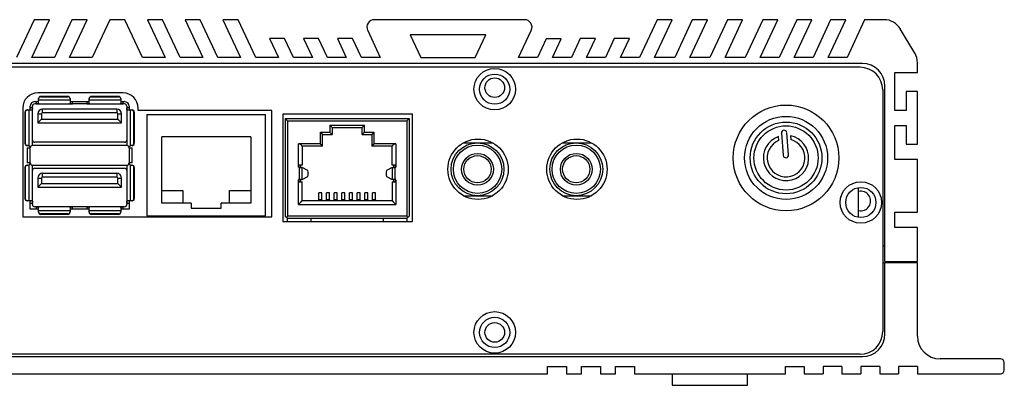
# Model space of a CAD drawing. Header units: millimetres. Extents: x -4563 to 345, y 512 to 4506.
# Tile 636 of 642: x -4184 to -4053, y 4253 to 4301. Entities that reach past the tile are written whole.
import ezdxf

# ---------------------------------------------------------------- set-up
doc = ezdxf.new("R2010")
doc.units = ezdxf.units.MM
doc.header["$LTSCALE"] = 5

msp = doc.modelspace()

# ---------------------------------------------------------------- linework, layer by layer
at = {"color": 7, "linetype": 'Continuous', "lineweight": 25}
for p, q in [((-4181.92, 4301.38), (-4184.25, 4296.38)), ((-4182.25, 4296.38), (-4179.92, 4301.38)), ((-4179.92, 4301.38), (-4181.92, 4301.38)), ((-4176.92, 4301.38), (-4179.25, 4296.38)), ((-4177.25, 4296.38), (-4174.92, 4301.38)), ((-4174.92, 4301.38), (-4176.92, 4301.38)), ((-4171.92, 4301.38), (-4174.25, 4296.38)), ((-4169.92, 4301.38), (-4171.92, 4301.38)), ((-4167.58, 4296.38), (-4169.92, 4301.38)), ((-4166.92, 4301.38), (-4164.58, 4296.38)), ((-4164.92, 4301.38), (-4166.92, 4301.38)), ((-4162.58, 4296.38), (-4164.92, 4301.38)), ((-4161.92, 4301.38), (-4159.58, 4296.38)), ((-4159.92, 4301.38), (-4161.92, 4301.38)), ((-4157.58, 4296.38), (-4159.92, 4301.38)), ((-4156.92, 4301.38), (-4154.58, 4296.38)), ((-4154.92, 4301.38), (-4156.92, 4301.38)), ((-4152.58, 4296.38), (-4154.92, 4301.38)), ((-4116.98, 4301.38), (-4136.85, 4301.38)), ((-4099.42, 4301.38), (-4101.75, 4296.38)), ((-4099.75, 4296.38), (-4097.42, 4301.38)), ((-4097.42, 4301.38), (-4099.42, 4301.38)), ((-4094.75, 4301.38), (-4097.08, 4296.38)), ((-4095.08, 4296.38), (-4092.75, 4301.38)), ((-4092.75, 4301.38), (-4094.75, 4301.38)), ((-4090.08, 4301.38), (-4092.41, 4296.38)), ((-4090.41, 4296.38), (-4088.08, 4301.38)), ((-4088.08, 4301.38), (-4090.08, 4301.38)), ((-4085.42, 4301.38), (-4087.75, 4296.38)), ((-4085.75, 4296.38), (-4083.42, 4301.38)), ((-4083.42, 4301.38), (-4085.42, 4301.38)), ((-4080.92, 4301.38), (-4083.25, 4296.38)), ((-4081.25, 4296.38), (-4078.92, 4301.38)), ((-4078.92, 4301.38), (-4080.92, 4301.38)), ((-4076.42, 4301.38), (-4078.75, 4296.38)), ((-4076.75, 4296.38), (-4074.42, 4301.38)), ((-4074.42, 4301.38), (-4076.42, 4301.38)), ((-4071.92, 4301.38), (-4074.25, 4296.38)), ((-4069.33, 4301.38), (-4071.92, 4301.38)), ((-4137.75, 4299.96), (-4136.08, 4296.38)), ((-4122.1, 4299.38), (-4132.1, 4299.38)), ((-4132.1, 4299.38), (-4130.71, 4296.38)), ((-4123.5, 4296.38), (-4122.1, 4299.38)), ((-4117.75, 4296.38), (-4116.08, 4299.96)), ((-4065.27, 4296.97), (-4067.19, 4300.17)), ((-4150.75, 4298.88), (-4149.58, 4296.38)), ((-4148.75, 4298.88), (-4150.75, 4298.88)), ((-4147.58, 4296.38), (-4148.75, 4298.88)), ((-4146.25, 4298.88), (-4145.08, 4296.38)), ((-4144.25, 4298.88), (-4146.25, 4298.88)), ((-4143.08, 4296.38), (-4144.25, 4298.88)), ((-4141.75, 4298.88), (-4140.58, 4296.38)), ((-4139.75, 4298.88), (-4141.75, 4298.88)), ((-4138.58, 4296.38), (-4139.75, 4298.88)), ((-4114.1, 4298.85), (-4115.25, 4296.38)), ((-4112.1, 4298.85), (-4114.1, 4298.85)), ((-4113.25, 4296.38), (-4112.1, 4298.85)), ((-4109.58, 4298.88), (-4110.75, 4296.38)), ((-4107.58, 4298.88), (-4109.58, 4298.88)), ((-4108.75, 4296.38), (-4107.58, 4298.88)), ((-4105.08, 4298.88), (-4106.25, 4296.38)), ((-4103.08, 4298.88), (-4105.08, 4298.88)), ((-4104.25, 4296.38), (-4103.08, 4298.88)), ((-4072.22, 4295.58), (-4269.62, 4295.58)), ((-4179.25, 4296.38), (-4182.25, 4296.38)), ((-4174.25, 4296.38), (-4177.25, 4296.38)), ((-4164.58, 4296.38), (-4167.58, 4296.38)), ((-4159.58, 4296.38), (-4162.58, 4296.38)), ((-4154.58, 4296.38), (-4157.58, 4296.38)), ((-4149.58, 4296.38), (-4152.58, 4296.38)), ((-4145.08, 4296.38), (-4147.58, 4296.38)), ((-4140.58, 4296.38), (-4143.08, 4296.38)), ((-4136.08, 4296.38), (-4138.58, 4296.38)), ((-4130.71, 4296.38), (-4123.5, 4296.38)), ((-4115.25, 4296.38), (-4117.75, 4296.38)), ((-4110.75, 4296.38), (-4113.25, 4296.38)), ((-4106.25, 4296.38), (-4108.75, 4296.38)), ((-4101.75, 4296.38), (-4104.25, 4296.38)), ((-4097.08, 4296.38), (-4099.75, 4296.38)), ((-4092.41, 4296.38), (-4095.08, 4296.38)), ((-4087.75, 4296.38), (-4090.41, 4296.38)), ((-4083.25, 4296.38), (-4085.75, 4296.38)), ((-4078.75, 4296.38), (-4081.25, 4296.38)), ((-4074.25, 4296.38), (-4076.75, 4296.38)), ((-4064.92, 4294.38), (-4064.92, 4295.69)), ((-4072.52, 4295.08), (-4269.32, 4295.08)), ((-4067.92, 4294.38), (-4064.92, 4294.38)), ((-4067.92, 4289.38), (-4067.92, 4294.38)), ((-4069.22, 4269.38), (-4069.22, 4292.58)), ((-4170.16, 4291.68), (-4181.45, 4291.68)), ((-4069.52, 4292.08), (-4069.52, 4260.08)), ((-4064.92, 4291.88), (-4066.42, 4291.88)), ((-4066.42, 4291.88), (-4066.42, 4289.38)), ((-4064.92, 4284.88), (-4064.92, 4291.88)), ((-4181.86, 4290.53), (-4181.66, 4290.53)), ((-4181.66, 4290.23), (-4181.86, 4290.23)), ((-4181.66, 4290.53), (-4181.66, 4290.23)), ((-4181.66, 4290.53), (-4181.36, 4290.53)), ((-4181.66, 4290.23), (-4176.86, 4290.23)), ((-4181.36, 4290.88), (-4181.36, 4290.93)), ((-4181.36, 4290.72), (-4181.36, 4290.88)), ((-4177.16, 4290.72), (-4181.36, 4290.72)), ((-4181.36, 4290.31), (-4181.36, 4290.72)), ((-4181.06, 4291.17), (-4181.06, 4291.23)), ((-4177.46, 4291.23), (-4181.06, 4291.23)), ((-4181.06, 4291.17), (-4177.46, 4291.17)), ((-4177.46, 4291.23), (-4177.46, 4291.17)), ((-4177.16, 4290.93), (-4177.16, 4290.88)), ((-4177.16, 4290.88), (-4177.16, 4290.72)), ((-4177.16, 4290.72), (-4177.16, 4290.31)), ((-4177.16, 4290.53), (-4176.86, 4290.53)), ((-4176.86, 4290.23), (-4176.86, 4290.53)), ((-4176.86, 4290.53), (-4174.96, 4290.53)), ((-4174.96, 4290.23), (-4176.86, 4290.23)), ((-4174.96, 4290.53), (-4174.96, 4290.23)), ((-4174.96, 4290.53), (-4174.66, 4290.53)), ((-4174.96, 4290.23), (-4170.16, 4290.23)), ((-4174.66, 4290.88), (-4174.66, 4290.93)), ((-4174.66, 4290.72), (-4174.66, 4290.88)), ((-4170.46, 4290.72), (-4174.66, 4290.72)), ((-4174.66, 4290.31), (-4174.66, 4290.72)), ((-4174.36, 4291.17), (-4174.36, 4291.23)), ((-4170.76, 4291.23), (-4174.36, 4291.23)), ((-4174.36, 4291.17), (-4170.76, 4291.17)), ((-4170.76, 4291.23), (-4170.76, 4291.17)), ((-4170.46, 4290.93), (-4170.46, 4290.88)), ((-4170.46, 4290.88), (-4170.46, 4290.72)), ((-4170.46, 4290.72), (-4170.46, 4290.31)), ((-4170.46, 4290.53), (-4170.16, 4290.53)), ((-4170.16, 4290.23), (-4170.16, 4290.53)), ((-4170.16, 4290.53), (-4169.96, 4290.53)), ((-4169.96, 4290.23), (-4170.16, 4290.23)), ((-4183.45, 4289.68), (-4183.45, 4275.28)), ((-4183.16, 4289.13), (-4183.1, 4289.13)), ((-4183.16, 4289.13), (-4183.16, 4285.02)), ((-4183.1, 4285.02), (-4183.1, 4289.13)), ((-4182.86, 4289.43), (-4182.81, 4289.43)), ((-4182.81, 4289.43), (-4182.65, 4289.43)), ((-4182.65, 4289.43), (-4182.65, 4284.7)), ((-4182.65, 4289.43), (-4182.24, 4289.43)), ((-4182.46, 4289.73), (-4182.46, 4289.93)), ((-4182.16, 4289.73), (-4182.46, 4289.73)), ((-4182.46, 4289.43), (-4182.46, 4289.73)), ((-4182.16, 4289.73), (-4182.16, 4289.93)), ((-4182.16, 4285.45), (-4182.16, 4289.73)), ((-4181.46, 4288.91), (-4180.96, 4288.91)), ((-4181.46, 4288.91), (-4181.46, 4287.71)), ((-4180.96, 4288.91), (-4180.96, 4288.21)), ((-4180.82, 4289.05), (-4180.82, 4289.55)), ((-4171, 4289.55), (-4180.82, 4289.55)), ((-4171, 4289.05), (-4180.82, 4289.05)), ((-4171, 4289.55), (-4171, 4289.05)), ((-4170.86, 4288.21), (-4170.86, 4288.91)), ((-4170.86, 4288.91), (-4170.36, 4288.91)), ((-4170.36, 4287.71), (-4170.36, 4288.91)), ((-4169.66, 4289.93), (-4169.66, 4289.73)), ((-4169.66, 4289.73), (-4169.66, 4285.45)), ((-4169.36, 4289.73), (-4169.66, 4289.73)), ((-4169.58, 4289.43), (-4169.16, 4289.43)), ((-4169.36, 4289.93), (-4169.36, 4289.73)), ((-4169.36, 4289.73), (-4169.36, 4289.43)), ((-4169.16, 4289.43), (-4169.01, 4289.43)), ((-4169.16, 4284.7), (-4169.16, 4289.43)), ((-4169.01, 4289.43), (-4168.96, 4289.43)), ((-4168.71, 4285.02), (-4168.71, 4289.13)), ((-4168.71, 4289.13), (-4168.66, 4289.13)), ((-4168.66, 4285.02), (-4168.66, 4289.13)), ((-4168.16, 4289.38), (-4168.16, 4289.68)), ((-4150.45, 4289.38), (-4168.16, 4289.38)), ((-4167.02, 4288.83), (-4167.02, 4275.43)), ((-4167.02, 4288.83), (-4151.27, 4288.83)), ((-4151.27, 4275.43), (-4151.27, 4288.83)), ((-4150.45, 4275.28), (-4150.45, 4289.38)), ((-4131.82, 4288.88), (-4148.99, 4288.88)), ((-4148.99, 4288.88), (-4148.99, 4274.68)), ((-4131.82, 4274.68), (-4131.82, 4288.88)), ((-4066.42, 4289.38), (-4067.92, 4289.38)), ((-4181.46, 4287.71), (-4180.96, 4288.21)), ((-4181.46, 4287.71), (-4170.36, 4287.71)), ((-4180.96, 4288.21), (-4170.86, 4288.21)), ((-4170.36, 4287.71), (-4170.86, 4288.21)), ((-4148.37, 4287.98), (-4148.67, 4288.28)), ((-4148.67, 4288.28), (-4148.67, 4275.38)), ((-4148.67, 4288.28), (-4132.27, 4288.28)), ((-4148.37, 4287.98), (-4132.57, 4287.98)), ((-4148.37, 4287.98), (-4148.37, 4275.38)), ((-4142.77, 4287.4), (-4138.17, 4287.4)), ((-4142.77, 4287.4), (-4142.77, 4286.48)), ((-4142.77, 4287.4), (-4142.47, 4287.1)), ((-4138.47, 4287.1), (-4138.17, 4287.4)), ((-4138.17, 4286.48), (-4138.17, 4287.4)), ((-4132.27, 4288.28), (-4132.57, 4287.98)), ((-4132.57, 4287.98), (-4132.57, 4275.38)), ((-4132.27, 4288.28), (-4132.27, 4275.38)), ((-4067.92, 4287.38), (-4066.42, 4287.38)), ((-4067.92, 4282.88), (-4067.92, 4287.38)), ((-4066.42, 4287.38), (-4066.42, 4284.88)), ((-4144.02, 4286.48), (-4142.77, 4286.48)), ((-4144.02, 4284.95), (-4144.02, 4286.48)), ((-4144.02, 4286.48), (-4143.72, 4286.18)), ((-4143.72, 4284.65), (-4143.72, 4286.18)), ((-4143.72, 4286.18), (-4142.47, 4286.18)), ((-4142.77, 4286.48), (-4142.47, 4286.18)), ((-4142.47, 4287.1), (-4142.47, 4286.18)), ((-4142.47, 4287.1), (-4138.47, 4287.1)), ((-4138.47, 4286.18), (-4138.47, 4287.1)), ((-4138.17, 4286.48), (-4138.47, 4286.18)), ((-4138.47, 4286.18), (-4137.22, 4286.18)), ((-4138.17, 4286.48), (-4136.92, 4286.48)), ((-4136.92, 4286.48), (-4137.22, 4286.18)), ((-4137.22, 4286.18), (-4137.22, 4284.65)), ((-4136.92, 4286.48), (-4136.92, 4284.95)), ((-4082.93, 4286.37), (-4082.7, 4283.43)), ((-4082.01, 4283.48), (-4082.23, 4286.42)), ((-4183.1, 4285.02), (-4183.16, 4285.02)), ((-4182.16, 4284.72), (-4182.16, 4285.45)), ((-4169.96, 4285.15), (-4181.86, 4285.15)), ((-4169.66, 4285.45), (-4169.66, 4284.72)), ((-4168.66, 4285.02), (-4168.71, 4285.02)), ((-4153.24, 4285.88), (-4165.04, 4285.88)), ((-4165.04, 4277.08), (-4165.04, 4285.88)), ((-4153.24, 4285.88), (-4153.24, 4277.08)), ((-4144.02, 4284.95), (-4146.92, 4284.95)), ((-4146.92, 4281.85), (-4146.92, 4284.95)), ((-4143.72, 4284.65), (-4144.02, 4284.95)), ((-4136.92, 4284.95), (-4137.22, 4284.65)), ((-4134.02, 4284.95), (-4136.92, 4284.95)), ((-4134.02, 4284.95), (-4134.02, 4281.85)), ((-4125.06, 4285.08), (-4123.2, 4285.08)), ((-4123.2, 4285.08), (-4121.19, 4285.08)), ((-4111.96, 4285.08), (-4110.12, 4285.08)), ((-4110.12, 4285.08), (-4108.09, 4285.08)), ((-4083.3, 4285.38), (-4083.34, 4285.9)), ((-4081.75, 4286.02), (-4081.71, 4285.5)), ((-4066.42, 4284.88), (-4064.92, 4284.88)), ((-4182.81, 4284.72), (-4182.86, 4284.72)), ((-4182.86, 4284.42), (-4182.86, 4282.42)), ((-4182.76, 4284.72), (-4182.81, 4284.72)), ((-4182.46, 4282.42), (-4182.46, 4284.42)), ((-4169.66, 4284.72), (-4182.16, 4284.72)), ((-4169.36, 4284.42), (-4169.36, 4282.42)), ((-4169.36, 4284.42), (-4168.96, 4284.42)), ((-4169.01, 4284.72), (-4169.06, 4284.72)), ((-4168.96, 4284.72), (-4169.01, 4284.72)), ((-4168.96, 4282.42), (-4168.96, 4284.42)), ((-4143.72, 4284.65), (-4146.46, 4284.65)), ((-4146.42, 4284.65), (-4146.42, 4282.13)), ((-4134.48, 4284.65), (-4137.22, 4284.65)), ((-4134.52, 4282.13), (-4134.52, 4284.65)), ((-4182.46, 4282.42), (-4182.86, 4282.42)), ((-4182.86, 4282.12), (-4182.81, 4282.12)), ((-4182.81, 4282.12), (-4182.76, 4282.12)), ((-4182.65, 4282.14), (-4182.65, 4277.41)), ((-4182.16, 4281.42), (-4182.16, 4282.12)), ((-4182.16, 4282.12), (-4169.66, 4282.12)), ((-4169.66, 4282.12), (-4169.66, 4281.42)), ((-4168.96, 4282.42), (-4169.36, 4282.42)), ((-4169.16, 4277.41), (-4169.16, 4282.14)), ((-4169.06, 4282.12), (-4169.01, 4282.12)), ((-4169.01, 4282.12), (-4168.96, 4282.12)), ((-4146.42, 4282.13), (-4146.82, 4282.13)), ((-4146.82, 4281.83), (-4146.82, 4282.13)), ((-4146.62, 4281.83), (-4146.62, 4282.13)), ((-4134.12, 4282.13), (-4134.52, 4282.13)), ((-4134.32, 4282.13), (-4134.32, 4281.83)), ((-4134.12, 4282.13), (-4134.12, 4281.83)), ((-4064.92, 4282.88), (-4067.92, 4282.88)), ((-4064.92, 4275.88), (-4064.92, 4282.88)), ((-4183.16, 4281.82), (-4183.1, 4281.82)), ((-4183.16, 4281.82), (-4183.16, 4277.71)), ((-4183.1, 4277.71), (-4183.1, 4281.82)), ((-4182.16, 4277.11), (-4182.16, 4281.42)), ((-4181.86, 4281.72), (-4169.96, 4281.72)), ((-4180.82, 4280.55), (-4180.82, 4281.05)), ((-4180.82, 4281.05), (-4171, 4281.05)), ((-4171, 4281.05), (-4171, 4280.55)), ((-4169.66, 4281.42), (-4169.66, 4277.11)), ((-4168.71, 4277.71), (-4168.71, 4281.82)), ((-4168.71, 4281.82), (-4168.66, 4281.82)), ((-4168.66, 4277.71), (-4168.66, 4281.82)), ((-4146.84, 4281.83), (-4146.84, 4280.23)), ((-4146.84, 4281.83), (-4146.44, 4281.83)), ((-4146.44, 4280.23), (-4146.44, 4281.83)), ((-4145.69, 4281.43), (-4146.44, 4281.83)), ((-4134.5, 4281.83), (-4135.24, 4281.43)), ((-4134.5, 4281.83), (-4134.5, 4280.23)), ((-4134.5, 4281.83), (-4134.1, 4281.83)), ((-4134.1, 4280.23), (-4134.1, 4281.83)), ((-4181.46, 4280.41), (-4180.96, 4280.41)), ((-4181.46, 4280.41), (-4181.46, 4279.21)), ((-4181.46, 4279.21), (-4180.96, 4279.71)), ((-4180.96, 4280.41), (-4180.96, 4279.71)), ((-4180.96, 4279.71), (-4170.86, 4279.71)), ((-4171, 4280.55), (-4180.82, 4280.55)), ((-4170.86, 4279.71), (-4170.86, 4280.41)), ((-4170.86, 4280.41), (-4170.36, 4280.41)), ((-4170.36, 4279.21), (-4170.86, 4279.71)), ((-4170.36, 4279.21), (-4170.36, 4280.41)), ((-4146.92, 4276.93), (-4146.92, 4280.2)), ((-4146.44, 4280.23), (-4146.84, 4280.23)), ((-4146.82, 4279.93), (-4146.82, 4280.23)), ((-4146.82, 4279.93), (-4146.42, 4279.93)), ((-4146.62, 4279.93), (-4146.62, 4280.23)), ((-4146.44, 4280.23), (-4145.69, 4280.63)), ((-4146.42, 4277.43), (-4146.42, 4279.93)), ((-4135.24, 4280.63), (-4134.5, 4280.23)), ((-4134.52, 4279.93), (-4134.52, 4277.43)), ((-4134.52, 4279.93), (-4134.12, 4279.93)), ((-4134.1, 4280.23), (-4134.5, 4280.23)), ((-4134.32, 4280.23), (-4134.32, 4279.93)), ((-4134.12, 4280.23), (-4134.12, 4279.93)), ((-4134.02, 4280.2), (-4134.02, 4276.93)), ((-4181.46, 4279.21), (-4170.36, 4279.21)), ((-4165.04, 4278.78), (-4162.24, 4278.78)), ((-4162.24, 4278.78), (-4162.24, 4277.08)), ((-4156.04, 4278.78), (-4153.24, 4278.78)), ((-4156.04, 4277.08), (-4156.04, 4278.78)), ((-4143.84, 4278.48), (-4144.24, 4278.48)), ((-4144.24, 4277.54), (-4144.24, 4278.48)), ((-4143.84, 4277.54), (-4143.84, 4278.48)), ((-4142.82, 4278.48), (-4143.22, 4278.48)), ((-4143.22, 4277.54), (-4143.22, 4278.48)), ((-4142.82, 4277.54), (-4142.82, 4278.48)), ((-4141.8, 4278.48), (-4142.2, 4278.48)), ((-4142.2, 4277.54), (-4142.2, 4278.48)), ((-4141.8, 4277.54), (-4141.8, 4278.48)), ((-4140.78, 4278.48), (-4141.18, 4278.48)), ((-4141.18, 4277.54), (-4141.18, 4278.48)), ((-4140.78, 4277.54), (-4140.78, 4278.48)), ((-4139.76, 4278.48), (-4140.16, 4278.48)), ((-4140.16, 4277.54), (-4140.16, 4278.48)), ((-4139.76, 4277.54), (-4139.76, 4278.48)), ((-4138.74, 4278.48), (-4139.14, 4278.48)), ((-4139.14, 4277.54), (-4139.14, 4278.48)), ((-4138.74, 4277.54), (-4138.74, 4278.48)), ((-4137.72, 4278.48), (-4138.12, 4278.48)), ((-4138.12, 4277.54), (-4138.12, 4278.48)), ((-4137.72, 4277.54), (-4137.72, 4278.48)), ((-4136.7, 4278.48), (-4137.1, 4278.48)), ((-4137.1, 4277.54), (-4137.1, 4278.48)), ((-4136.7, 4277.54), (-4136.7, 4278.48)), ((-4072.72, 4275.2), (-4072.72, 4279.16)), ((-4183.1, 4277.71), (-4183.16, 4277.71)), ((-4182.81, 4277.41), (-4182.86, 4277.41)), ((-4182.65, 4277.41), (-4182.81, 4277.41)), ((-4182.24, 4277.41), (-4182.65, 4277.41)), ((-4182.46, 4277.11), (-4182.46, 4277.41)), ((-4182.46, 4277.11), (-4182.16, 4277.11)), ((-4182.46, 4276.31), (-4182.46, 4277.11)), ((-4182.16, 4276.91), (-4182.16, 4277.11)), ((-4169.66, 4277.11), (-4169.36, 4277.11)), ((-4169.66, 4277.11), (-4169.66, 4276.91)), ((-4169.16, 4277.41), (-4169.58, 4277.41)), ((-4169.36, 4277.41), (-4169.36, 4277.11)), ((-4169.36, 4277.11), (-4169.36, 4276.31)), ((-4169.01, 4277.41), (-4169.16, 4277.41)), ((-4168.96, 4277.41), (-4169.01, 4277.41)), ((-4168.66, 4277.71), (-4168.71, 4277.71)), ((-4161.14, 4277.08), (-4165.04, 4277.08)), ((-4161.14, 4277.08), (-4161.14, 4276.43)), ((-4153.24, 4277.08), (-4157.14, 4277.08)), ((-4157.14, 4276.43), (-4157.14, 4277.08)), ((-4146.92, 4276.93), (-4134.02, 4276.93)), ((-4146.42, 4277.43), (-4134.52, 4277.43)), ((-4143.84, 4277.54), (-4144.24, 4277.54)), ((-4144.24, 4277.53), (-4144.24, 4277.54)), ((-4143.84, 4277.53), (-4144.24, 4277.53)), ((-4144.24, 4277.43), (-4144.24, 4277.53)), ((-4143.84, 4277.54), (-4143.84, 4277.53)), ((-4143.84, 4277.53), (-4143.84, 4277.43)), ((-4142.82, 4277.54), (-4143.22, 4277.54)), ((-4143.22, 4277.53), (-4143.22, 4277.54)), ((-4142.82, 4277.53), (-4143.22, 4277.53)), ((-4143.22, 4277.43), (-4143.22, 4277.53)), ((-4142.82, 4277.54), (-4142.82, 4277.53)), ((-4142.82, 4277.53), (-4142.82, 4277.43)), ((-4141.8, 4277.54), (-4142.2, 4277.54)), ((-4142.2, 4277.53), (-4142.2, 4277.54)), ((-4142.2, 4277.43), (-4142.2, 4277.53)), ((-4141.8, 4277.53), (-4142.2, 4277.53)), ((-4141.8, 4277.54), (-4141.8, 4277.53)), ((-4141.8, 4277.53), (-4141.8, 4277.43)), ((-4140.78, 4277.54), (-4141.18, 4277.54)), ((-4141.18, 4277.53), (-4141.18, 4277.54)), ((-4141.18, 4277.43), (-4141.18, 4277.53)), ((-4140.78, 4277.53), (-4141.18, 4277.53)), ((-4140.78, 4277.54), (-4140.78, 4277.53)), ((-4140.78, 4277.53), (-4140.78, 4277.43)), ((-4139.76, 4277.54), (-4140.16, 4277.54)), ((-4140.16, 4277.53), (-4140.16, 4277.54)), ((-4139.76, 4277.53), (-4140.16, 4277.53)), ((-4140.16, 4277.43), (-4140.16, 4277.53)), ((-4139.76, 4277.54), (-4139.76, 4277.53)), ((-4139.76, 4277.53), (-4139.76, 4277.43)), ((-4138.74, 4277.54), (-4139.14, 4277.54)), ((-4139.14, 4277.53), (-4139.14, 4277.54)), ((-4138.74, 4277.53), (-4139.14, 4277.53)), ((-4139.14, 4277.43), (-4139.14, 4277.53)), ((-4138.74, 4277.54), (-4138.74, 4277.53)), ((-4138.74, 4277.53), (-4138.74, 4277.43)), ((-4137.72, 4277.54), (-4138.12, 4277.54)), ((-4138.12, 4277.53), (-4138.12, 4277.54)), ((-4138.12, 4277.43), (-4138.12, 4277.53)), ((-4137.72, 4277.53), (-4138.12, 4277.53)), ((-4137.72, 4277.54), (-4137.72, 4277.53)), ((-4137.72, 4277.53), (-4137.72, 4277.43)), ((-4136.7, 4277.54), (-4137.1, 4277.54)), ((-4137.1, 4277.53), (-4137.1, 4277.54)), ((-4137.1, 4277.43), (-4137.1, 4277.53)), ((-4136.7, 4277.53), (-4137.1, 4277.53)), ((-4136.7, 4277.54), (-4136.7, 4277.53)), ((-4136.7, 4277.53), (-4136.7, 4277.43)), ((-4125.06, 4278.08), (-4123.2, 4278.08)), ((-4123.2, 4278.08), (-4121.19, 4278.08)), ((-4111.96, 4278.08), (-4110.12, 4278.08)), ((-4110.12, 4278.08), (-4108.09, 4278.08)), ((-4181.66, 4276.31), (-4182.46, 4276.31)), ((-4181.66, 4276.61), (-4181.86, 4276.61)), ((-4176.86, 4276.61), (-4181.66, 4276.61)), ((-4181.66, 4276.61), (-4181.66, 4276.31)), ((-4181.36, 4276.31), (-4181.66, 4276.31)), ((-4181.36, 4276.11), (-4181.36, 4276.53)), ((-4181.36, 4275.96), (-4181.36, 4276.11)), ((-4181.36, 4276.11), (-4177.16, 4276.11)), ((-4181.36, 4275.91), (-4181.36, 4275.96)), ((-4177.46, 4275.66), (-4181.06, 4275.66)), ((-4181.06, 4275.61), (-4181.06, 4275.66)), ((-4177.46, 4275.61), (-4181.06, 4275.61)), ((-4177.46, 4275.66), (-4177.46, 4275.61)), ((-4177.16, 4276.53), (-4177.16, 4276.11)), ((-4176.86, 4276.31), (-4177.16, 4276.31)), ((-4177.16, 4276.11), (-4177.16, 4275.96)), ((-4177.16, 4275.96), (-4177.16, 4275.91)), ((-4176.86, 4276.31), (-4176.86, 4276.61)), ((-4174.96, 4276.61), (-4176.86, 4276.61)), ((-4174.96, 4276.31), (-4176.86, 4276.31)), ((-4170.16, 4276.61), (-4174.96, 4276.61)), ((-4174.96, 4276.61), (-4174.96, 4276.31)), ((-4174.66, 4276.31), (-4174.96, 4276.31)), ((-4174.66, 4276.11), (-4174.66, 4276.53)), ((-4174.66, 4275.96), (-4174.66, 4276.11)), ((-4174.66, 4276.11), (-4170.46, 4276.11)), ((-4174.66, 4275.91), (-4174.66, 4275.96)), ((-4170.76, 4275.66), (-4174.36, 4275.66)), ((-4174.36, 4275.61), (-4174.36, 4275.66)), ((-4170.76, 4275.61), (-4174.36, 4275.61)), ((-4170.76, 4275.66), (-4170.76, 4275.61)), ((-4170.46, 4276.53), (-4170.46, 4276.11)), ((-4170.16, 4276.31), (-4170.46, 4276.31)), ((-4170.46, 4276.11), (-4170.46, 4275.96)), ((-4170.46, 4275.96), (-4170.46, 4275.91)), ((-4170.16, 4276.31), (-4170.16, 4276.61)), ((-4169.96, 4276.61), (-4170.16, 4276.61)), ((-4169.36, 4276.31), (-4170.16, 4276.31)), ((-4161.14, 4276.43), (-4157.14, 4276.43)), ((-4067.92, 4275.88), (-4064.92, 4275.88)), ((-4067.92, 4273.88), (-4067.92, 4275.88)), ((-4183.45, 4275.28), (-4150.45, 4275.28)), ((-4167.02, 4275.43), (-4151.27, 4275.43)), ((-4160.64, 4275.43), (-4160.64, 4275.28)), ((-4157.64, 4275.43), (-4157.64, 4275.28)), ((-4148.99, 4274.68), (-4131.82, 4274.68)), ((-4148.67, 4275.38), (-4148.52, 4275.23)), ((-4148.37, 4275.38), (-4148.52, 4275.23)), ((-4148.52, 4275.23), (-4148.37, 4275.08)), ((-4148.42, 4275.08), (-4148.42, 4274.68)), ((-4148.37, 4275.08), (-4148.42, 4275.08)), ((-4132.57, 4275.38), (-4148.37, 4275.38)), ((-4132.57, 4275.08), (-4148.37, 4275.08)), ((-4145.22, 4274.68), (-4145.22, 4275.08)), ((-4135.72, 4275.08), (-4135.72, 4274.68)), ((-4132.42, 4275.23), (-4132.57, 4275.38)), ((-4132.57, 4275.08), (-4132.42, 4275.23)), ((-4132.52, 4275.08), (-4132.57, 4275.08)), ((-4132.52, 4274.68), (-4132.52, 4275.08)), ((-4132.42, 4275.23), (-4132.27, 4275.38)), ((-4064.92, 4273.88), (-4067.92, 4273.88)), ((-4064.92, 4269.38), (-4064.92, 4273.88)), ((-4069.22, 4271.38), (-4069.52, 4271.38)), ((-4069.52, 4269.18), (-4069.22, 4269.18)), ((-4069.22, 4269.38), (-4064.92, 4269.38)), ((-4064.92, 4269.18), (-4069.22, 4269.18)), ((-4069.22, 4259.78), (-4069.22, 4269.18)), ((-4064.92, 4259.48), (-4064.92, 4269.18)), ((-4269.62, 4256.78), (-4072.22, 4256.78)), ((-4072.52, 4257.08), (-4269.32, 4257.08)), ((-4053.92, 4256.48), (-4061.92, 4256.48)), ((-4113.92, 4254.48), (-4113.92, 4255.48)), ((-4113.92, 4255.48), (-4111.42, 4255.48)), ((-4111.42, 4255.48), (-4111.42, 4254.48)), ((-4109.42, 4255.48), (-4106.92, 4255.48)), ((-4109.42, 4254.48), (-4109.42, 4255.48)), ((-4106.92, 4255.48), (-4106.92, 4254.48)), ((-4104.92, 4255.48), (-4102.42, 4255.48)), ((-4104.92, 4254.48), (-4104.92, 4255.48)), ((-4102.42, 4255.48), (-4102.42, 4254.48)), ((-4082.42, 4254.48), (-4082.42, 4255.48)), ((-4082.42, 4255.48), (-4079.92, 4255.48)), ((-4079.92, 4255.48), (-4079.92, 4254.48)), ((-4074.92, 4255.48), (-4077.42, 4255.48)), ((-4077.42, 4255.48), (-4077.42, 4254.48)), ((-4074.92, 4255.48), (-4074.92, 4254.48)), ((-4072.42, 4255.48), (-4072.42, 4254.48)), ((-4069.92, 4255.48), (-4072.42, 4255.48)), ((-4069.92, 4255.48), (-4069.92, 4254.48)), ((-4067.42, 4255.48), (-4067.42, 4254.48)), ((-4064.92, 4255.48), (-4067.42, 4255.48)), ((-4064.92, 4255.48), (-4064.92, 4254.48)), ((-4053.42, 4254.98), (-4053.42, 4255.98)), ((-4227.92, 4254.48), (-4113.92, 4254.48)), ((-4111.42, 4254.48), (-4109.42, 4254.48)), ((-4106.92, 4254.48), (-4104.92, 4254.48)), ((-4102.42, 4254.48), (-4082.42, 4254.48)), ((-4097.42, 4254.48), (-4097.42, 4252.98)), ((-4087.42, 4252.98), (-4087.42, 4254.48)), ((-4079.92, 4254.48), (-4077.42, 4254.48)), ((-4074.92, 4254.48), (-4072.42, 4254.48)), ((-4069.92, 4254.48), (-4067.42, 4254.48)), ((-4064.92, 4254.48), (-4053.92, 4254.48)), ((-4097.42, 4252.98), (-4095.47, 4252.98)), ((-4095.47, 4252.98), (-4087.42, 4252.98))]:
    msp.add_line(p, q, dxfattribs=at)
at = {"color": 7, "linetype": 'Continuous', "lineweight": 25, "flags": 128}
msp.add_lwpolyline([(-4182.86, 4284.42), (-4182.85, 4284.42), (-4182.83, 4284.42), (-4182.79, 4284.42), (-4182.74, 4284.42), (-4182.68, 4284.42), (-4182.61, 4284.42), (-4182.54, 4284.42), (-4182.46, 4284.42)], dxfattribs=at)
at = {"color": 7, "linetype": 'Continuous', "lineweight": 25}
for centre, radius in [((-4120.92, 4292.18), 2.75), ((-4120.92, 4292.18), 2), ((-4120.92, 4292.38), 1.3), ((-4082.33, 4283.08), 7), ((-4082.33, 4283.08), 5.5), ((-4082.33, 4283.08), 4.75), ((-4082.33, 4283.08), 4.25), ((-4123.13, 4281.58), 4), ((-4123.2, 4281.58), 3.5), ((-4123.2, 4281.58), 3.2), ((-4110.03, 4281.58), 4), ((-4110.12, 4281.58), 3.5), ((-4110.12, 4281.58), 3.2), ((-4123.2, 4281.58), 2.1), ((-4110.12, 4281.58), 2.1), ((-4123.2, 4281.58), 1.8), ((-4110.12, 4281.58), 1.8), ((-4072.42, 4277.18), 2.75), ((-4072.42, 4277.18), 2), ((-4120.92, 4259.98), 2.75), ((-4120.92, 4259.98), 2), ((-4120.92, 4259.98), 1.3)]:
    msp.add_circle(centre, radius, dxfattribs=at)
for centre, radius, start, end in [((-4136.85, 4300.38), 1, 90, 205), ((-4116.98, 4300.38), 1, 335, 90), ((-4069.33, 4298.88), 2.5, 30.9638, 90), ((-4067.42, 4295.69), 2.5, 0, 30.9638), ((-4072.22, 4292.58), 3, 0, 90), ((-4072.52, 4292.08), 3, 0, 90), ((-4181.45, 4289.68), 2, 90, 180), ((-4170.16, 4289.68), 2, 0, 90), ((-4181.86, 4289.93), 0.6, 90, 180), ((-4181.86, 4289.93), 0.3, 90, 180), ((-4181.06, 4290.93), 0.298, 89.5648, 179.5581), ((-4181.06, 4290.88), 0.298, 89.5648, 179.5581), ((-4177.46, 4290.93), 0.298, 0.4419, 90.4352), ((-4177.46, 4290.88), 0.298, 0.4419, 90.4352), ((-4174.36, 4290.93), 0.298, 89.5648, 179.5581), ((-4174.36, 4290.88), 0.298, 89.5648, 179.5581), ((-4170.76, 4290.93), 0.298, 0.4419, 90.4352), ((-4170.76, 4290.88), 0.298, 0.4419, 90.4352), ((-4169.96, 4289.93), 0.6, 0, 90), ((-4169.96, 4289.93), 0.3, 0, 90), ((-4182.86, 4289.13), 0.298, 90.4419, 180.4352), ((-4182.81, 4289.13), 0.298, 90.4419, 180.4352), ((-4180.82, 4288.91), 0.64, 90, 180), ((-4180.82, 4288.91), 0.14, 90, 180), ((-4171, 4288.91), 0.64, 0, 90), ((-4171, 4288.91), 0.14, 0, 90), ((-4169.01, 4289.13), 0.298, 359.5648, 89.5581), ((-4168.96, 4289.13), 0.298, 359.5648, 89.5581), ((-4082.58, 4286.4), 0.35, 4.3412, 184.3412), ((-4182.86, 4285.02), 0.298, 179.5648, 269.5581), ((-4182.81, 4285.02), 0.298, 179.5648, 269.5581), ((-4181.86, 4285.45), 0.3, 180, 270), ((-4169.96, 4285.45), 0.3, 270, 0), ((-4169.01, 4285.02), 0.298, 270.4419, 0.4352), ((-4168.96, 4285.02), 0.298, 270.4419, 0.4352), ((-4082.33, 4283.08), 3, 109.8072, 78.8752), ((-4082.33, 4283.08), 2.5, 113.0041, 75.6783), ((-4182.16, 4284.42), 0.3, 90, 179.9993), ((-4169.66, 4284.42), 0.3, 0, 90), ((-4082.35, 4283.45), 0.35, 184.3412, 4.3412), ((-4182.86, 4281.82), 0.298, 90.4419, 180.4352), ((-4182.81, 4281.82), 0.298, 90.4419, 180.4352), ((-4182.16, 4282.42), 0.3, 180, 270), ((-4169.66, 4282.42), 0.3, 270, 0), ((-4169.01, 4281.82), 0.298, 359.5648, 89.5581), ((-4168.96, 4281.82), 0.298, 359.5648, 89.5581), ((-4181.86, 4281.42), 0.3, 90, 180), ((-4180.82, 4280.41), 0.64, 90, 180), ((-4171, 4280.41), 0.64, 0, 90), ((-4169.96, 4281.42), 0.3, 0, 90), ((-4146.84, 4281.98), 0.15, 236.7221, 270), ((-4146.72, 4281.03), 1.1, 338.8401, 21.1599), ((-4134.22, 4281.03), 1.1, 158.8401, 201.1599), ((-4134.1, 4281.98), 0.15, 270, 303.2779), ((-4180.82, 4280.41), 0.14, 90, 180), ((-4171, 4280.41), 0.14, 0, 90), ((-4146.84, 4280.08), 0.15, 90, 123.2779), ((-4134.1, 4280.08), 0.15, 56.7221, 90), ((-4072.42, 4277.38), 1.3, 256.6576, 103.3424), ((-4182.86, 4277.71), 0.298, 179.5648, 269.5581), ((-4182.81, 4277.71), 0.298, 179.5648, 269.5581), ((-4181.86, 4276.91), 0.3, 180, 270), ((-4169.96, 4276.91), 0.3, 270, 0), ((-4169.01, 4277.71), 0.298, 270.4419, 0.4352), ((-4168.96, 4277.71), 0.298, 270.4419, 0.4352), ((-4181.06, 4275.96), 0.298, 180.4419, 270.4352), ((-4181.06, 4275.91), 0.298, 180.4419, 270.4352), ((-4177.46, 4275.96), 0.298, 269.5648, 359.5581), ((-4177.46, 4275.91), 0.298, 269.5648, 359.5581), ((-4174.36, 4275.96), 0.298, 180.4419, 270.4352), ((-4174.36, 4275.91), 0.298, 180.4419, 270.4352), ((-4170.76, 4275.96), 0.298, 269.5648, 359.5581), ((-4170.76, 4275.91), 0.298, 269.5648, 359.5581), ((-4072.52, 4260.08), 3, 270, 0), ((-4072.22, 4259.78), 3, 270, 0), ((-4061.92, 4259.48), 3, 180, 270), ((-4053.92, 4255.98), 0.5, 0, 90), ((-4053.92, 4254.98), 0.5, 270, 0)]:
    msp.add_arc(centre, radius, start, end, dxfattribs=at)
for points, knots in [([(-4181.36, 4290.31), (-4181.36, 4290.3), (-4181.36, 4290.29), (-4181.37, 4290.27), (-4181.39, 4290.25), (-4181.41, 4290.24), (-4181.44, 4290.24), (-4181.49, 4290.23), (-4181.54, 4290.23), (-4181.6, 4290.23), (-4181.64, 4290.23), (-4181.66, 4290.23)], [0, 0, 0, 0, 0.1061972, 0.2068913, 0.3042801, 0.4007878, 0.4989041, 0.6222306, 0.746347, 0.8728826, 1, 1, 1, 1]), ([(-4176.86, 4290.23), (-4176.87, 4290.23), (-4176.9, 4290.23), (-4176.94, 4290.23), (-4176.99, 4290.23), (-4177.03, 4290.23), (-4177.09, 4290.24), (-4177.15, 4290.25), (-4177.16, 4290.29), (-4177.16, 4290.31)], [0, 0, 0, 0, 0.08521, 0.169648, 0.254888, 0.379296, 0.50244, 0.744746, 1, 1, 1, 1]), ([(-4174.66, 4290.31), (-4174.66, 4290.3), (-4174.66, 4290.29), (-4174.67, 4290.27), (-4174.69, 4290.25), (-4174.71, 4290.24), (-4174.74, 4290.24), (-4174.79, 4290.23), (-4174.84, 4290.23), (-4174.9, 4290.23), (-4174.94, 4290.23), (-4174.96, 4290.23)], [0, 0, 0, 0, 0.106197, 0.206891, 0.30428, 0.400788, 0.498904, 0.622231, 0.746347, 0.872883, 1, 1, 1, 1]), ([(-4170.16, 4290.23), (-4170.17, 4290.23), (-4170.2, 4290.23), (-4170.24, 4290.23), (-4170.29, 4290.23), (-4170.33, 4290.23), (-4170.39, 4290.24), (-4170.45, 4290.25), (-4170.46, 4290.29), (-4170.46, 4290.31)], [0, 0, 0, 0, 0.08521, 0.169648, 0.254888, 0.379296, 0.50244, 0.744746, 1, 1, 1, 1]), ([(-4182.16, 4289.73), (-4182.16, 4289.72), (-4182.16, 4289.69), (-4182.16, 4289.65), (-4182.16, 4289.6), (-4182.16, 4289.56), (-4182.17, 4289.5), (-4182.18, 4289.44), (-4182.22, 4289.43), (-4182.24, 4289.43)], [0, 0, 0, 0, 0.08521, 0.169648, 0.254888, 0.379296, 0.50244, 0.744746, 1, 1, 1, 1]), ([(-4169.58, 4289.43), (-4169.59, 4289.43), (-4169.6, 4289.43), (-4169.62, 4289.44), (-4169.64, 4289.46), (-4169.65, 4289.48), (-4169.65, 4289.51), (-4169.66, 4289.56), (-4169.66, 4289.61), (-4169.66, 4289.67), (-4169.66, 4289.71), (-4169.66, 4289.73)], [0, 0, 0, 0, 0.1061972, 0.2068913, 0.3042801, 0.4007878, 0.4989041, 0.6222306, 0.746347, 0.8728826, 1, 1, 1, 1]), ([(-4146.46, 4284.65), (-4146.47, 4284.67), (-4146.49, 4284.71), (-4146.53, 4284.77), (-4146.58, 4284.82), (-4146.64, 4284.87), (-4146.72, 4284.91), (-4146.82, 4284.94), (-4146.89, 4284.95), (-4146.92, 4284.95)], [0, 0, 0, 0, 0.147512, 0.281917, 0.403526, 0.512759, 0.688363, 0.849115, 1, 1, 1, 1]), ([(-4134.02, 4284.95), (-4134.04, 4284.95), (-4134.08, 4284.95), (-4134.14, 4284.94), (-4134.2, 4284.92), (-4134.26, 4284.89), (-4134.33, 4284.85), (-4134.42, 4284.77), (-4134.46, 4284.69), (-4134.48, 4284.65)], [0, 0, 0, 0, 0.089837, 0.182424, 0.278979, 0.38058, 0.488151, 0.718493, 1, 1, 1, 1]), ([(-4182.76, 4284.72), (-4182.74, 4284.72), (-4182.71, 4284.72), (-4182.67, 4284.71), (-4182.65, 4284.7)], [0, 0, 0, 0, 0.500233, 1, 1, 1, 1]), ([(-4182.65, 4284.7), (-4182.64, 4284.69), (-4182.61, 4284.68), (-4182.57, 4284.66), (-4182.54, 4284.63), (-4182.5, 4284.58), (-4182.47, 4284.51), (-4182.46, 4284.45), (-4182.46, 4284.42)], [0, 0, 0, 0, 0.129219, 0.255865, 0.38271, 0.512515, 0.760645, 1, 1, 1, 1]), ([(-4169.36, 4284.42), (-4169.36, 4284.43), (-4169.36, 4284.46), (-4169.35, 4284.51), (-4169.33, 4284.55), (-4169.31, 4284.59), (-4169.28, 4284.63), (-4169.24, 4284.66), (-4169.21, 4284.68), (-4169.18, 4284.69), (-4169.16, 4284.7)], [0, 0, 0, 0, 0.120554, 0.240081, 0.361887, 0.489098, 0.615997, 0.7449, 0.873469, 1, 1, 1, 1]), ([(-4182.65, 4282.14), (-4182.64, 4282.14), (-4182.61, 4282.16), (-4182.56, 4282.19), (-4182.51, 4282.25), (-4182.47, 4282.33), (-4182.46, 4282.39), (-4182.46, 4282.42)], [0, 0, 0, 0, 0.124521, 0.295797, 0.513856, 0.770629, 1, 1, 1, 1]), ([(-4169.36, 4282.42), (-4169.36, 4282.41), (-4169.36, 4282.38), (-4169.35, 4282.34), (-4169.33, 4282.29), (-4169.31, 4282.25), (-4169.28, 4282.21), (-4169.25, 4282.18), (-4169.21, 4282.16), (-4169.18, 4282.14), (-4169.16, 4282.14)], [0, 0, 0, 0, 0.104618, 0.220151, 0.347106, 0.485867, 0.614983, 0.744573, 0.869581, 1, 1, 1, 1]), ([(-4182.24, 4277.41), (-4182.23, 4277.41), (-4182.22, 4277.41), (-4182.2, 4277.4), (-4182.18, 4277.38), (-4182.17, 4277.36), (-4182.17, 4277.32), (-4182.16, 4277.28), (-4182.16, 4277.23), (-4182.16, 4277.17), (-4182.16, 4277.13), (-4182.16, 4277.11)], [0, 0, 0, 0, 0.1061972, 0.2068913, 0.3042801, 0.4007878, 0.4989041, 0.6222306, 0.746347, 0.8728826, 1, 1, 1, 1]), ([(-4169.66, 4277.11), (-4169.66, 4277.12), (-4169.66, 4277.15), (-4169.66, 4277.19), (-4169.66, 4277.24), (-4169.66, 4277.28), (-4169.65, 4277.34), (-4169.63, 4277.4), (-4169.6, 4277.41), (-4169.58, 4277.41)], [0, 0, 0, 0, 0.08521, 0.169648, 0.254888, 0.379296, 0.50244, 0.744746, 1, 1, 1, 1]), ([(-4146.92, 4276.93), (-4146.9, 4276.95), (-4146.85, 4276.99), (-4146.79, 4277.05), (-4146.75, 4277.1), (-4146.69, 4277.16), (-4146.62, 4277.23), (-4146.55, 4277.3), (-4146.49, 4277.36), (-4146.45, 4277.4), (-4146.42, 4277.42), (-4146.42, 4277.43), (-4146.42, 4277.43)], [0, 0, 0, 0, 0.102269, 0.190407, 0.264417, 0.324312, 0.466338, 0.589319, 0.706409, 0.812251, 0.90789, 1, 1, 1, 1]), ([(-4134.52, 4277.43), (-4134.52, 4277.43), (-4134.52, 4277.43), (-4134.51, 4277.42), (-4134.49, 4277.4), (-4134.46, 4277.37), (-4134.43, 4277.34), (-4134.38, 4277.29), (-4134.32, 4277.23), (-4134.24, 4277.15), (-4134.14, 4277.04), (-4134.06, 4276.97), (-4134.02, 4276.93)], [0, 0, 0, 0, 0.0613933, 0.1246531, 0.1905824, 0.2598918, 0.3331932, 0.4110049, 0.5339059, 0.6759929, 0.8097507, 1, 1, 1, 1]), ([(-4181.66, 4276.61), (-4181.65, 4276.61), (-4181.62, 4276.61), (-4181.58, 4276.61), (-4181.53, 4276.61), (-4181.49, 4276.61), (-4181.43, 4276.6), (-4181.37, 4276.58), (-4181.36, 4276.55), (-4181.36, 4276.53)], [0, 0, 0, 0, 0.0852104, 0.1696488, 0.2548899, 0.3792976, 0.5024416, 0.7447472, 1, 1, 1, 1]), ([(-4177.16, 4276.53), (-4177.16, 4276.54), (-4177.16, 4276.55), (-4177.15, 4276.57), (-4177.13, 4276.59), (-4177.11, 4276.6), (-4177.07, 4276.6), (-4177.03, 4276.61), (-4176.98, 4276.61), (-4176.92, 4276.61), (-4176.88, 4276.61), (-4176.86, 4276.61)], [0, 0, 0, 0, 0.106197, 0.206891, 0.304279, 0.400787, 0.498903, 0.62223, 0.746347, 0.872884, 1, 1, 1, 1]), ([(-4174.96, 4276.61), (-4174.95, 4276.61), (-4174.92, 4276.61), (-4174.88, 4276.61), (-4174.83, 4276.61), (-4174.79, 4276.61), (-4174.73, 4276.6), (-4174.67, 4276.58), (-4174.66, 4276.55), (-4174.66, 4276.53)], [0, 0, 0, 0, 0.085211, 0.169649, 0.25489, 0.379298, 0.502442, 0.744747, 1, 1, 1, 1]), ([(-4170.46, 4276.53), (-4170.46, 4276.54), (-4170.46, 4276.55), (-4170.45, 4276.57), (-4170.43, 4276.59), (-4170.41, 4276.6), (-4170.37, 4276.6), (-4170.33, 4276.61), (-4170.28, 4276.61), (-4170.22, 4276.61), (-4170.18, 4276.61), (-4170.16, 4276.61)], [0, 0, 0, 0, 0.106197, 0.20689, 0.304279, 0.400786, 0.498902, 0.622229, 0.746346, 0.872883, 1, 1, 1, 1])]:
    msp.add_open_spline(points, degree=3, knots=knots, dxfattribs=at)
for points in [[(-4169.06, 4284.72), (-4169.09, 4284.72), (-4169.13, 4284.71), (-4169.16, 4284.7)], [(-4182.76, 4282.12), (-4182.72, 4282.12), (-4182.69, 4282.13), (-4182.65, 4282.14)], [(-4169.16, 4282.14), (-4169.13, 4282.13), (-4169.09, 4282.12), (-4169.06, 4282.12)]]:
    msp.add_open_spline(points, degree=3, dxfattribs=at)

doc.saveas('drawing.dxf')
